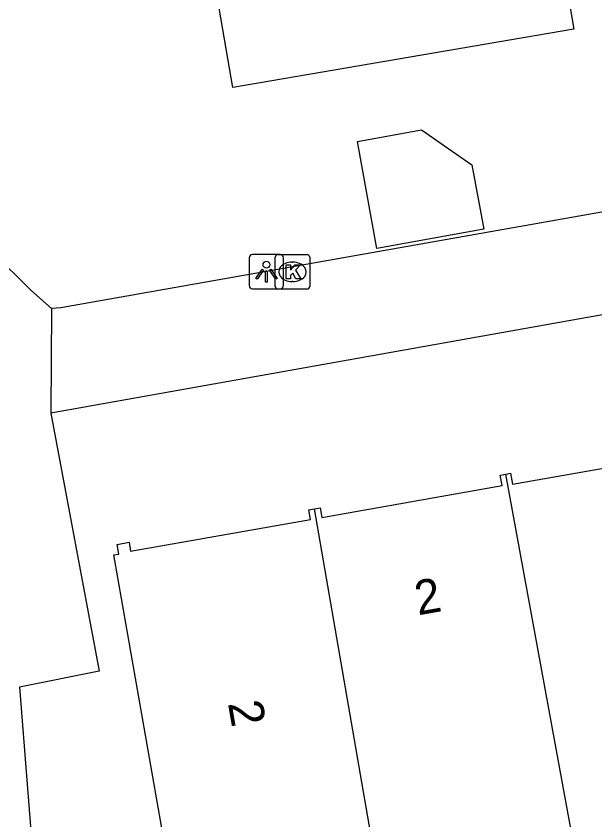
# Model space of a CAD drawing. Extents: x 157793 to 159380, y 380882 to 382313.
# Drawn here: x 158235.05 to 158251.87, y 381314.27 to 381337.61 of the extents above; entities that cross this region are included whole.
import ezdxf

# ---------------------------------------------------------------- set-up
doc = ezdxf.new("R2010")
doc.units = 0
for name, color, linetype in [('IMGEO_Kolk', 7, 'Continuous'), ('IMGEO_Lichtpunt', 7, 'Continuous'), ('IMGEO_Pand', 7, 'Continuous'), ('IMGEO_Pand_nummerreeks', 7, 'Continuous'), ('IMGEO_Voetpad_open', 7, 'Continuous')]:
    doc.layers.add(name, color=color, linetype=linetype)

msp = doc.modelspace()

# ---------------------------------------------------------------- linework, layer by layer
at = {"layer": 'IMGEO_Kolk'}
for p, q in [((158242.584, 381329.754), (158242.584, 381330.606)), ((158242.659, 381330.68), (158243.511, 381330.68)), ((158243.585, 381330.606), (158243.585, 381329.754)), ((158243.072, 381330.46), (158243.097, 381330.46)), ((158243.095, 381329.9), (158243.07, 381329.9)), ((158243.511, 381329.68), (158242.659, 381329.68))]:
    msp.add_line(p, q, dxfattribs=at)
for points in [[(158242.584, 381329.754), (158242.584, 381330.606)], [(158242.659, 381330.68), (158243.511, 381330.68)], [(158243.585, 381330.606), (158243.585, 381329.754)], [(158242.905, 381330.38), (158243.028, 381330.38), (158243.028, 381330.229), (158243.158, 381330.38), (158243.322, 381330.38), (158243.176, 381330.229), (158243.329, 381329.98), (158243.177, 381329.98), (158243.092, 381330.144), (158243.028, 381330.077), (158243.028, 381329.98), (158242.905, 381329.98), (158242.905, 381330.38)], [(158243.511, 381329.68), (158242.659, 381329.68)]]:
    msp.add_lwpolyline(points, dxfattribs=at)
for centre, start, end in [((158242.661, 381330.604), 91.552, 178.448), ((158242.661, 381330.604), 91.552, 178.448), ((158243.509, 381330.604), 1.552, 88.448), ((158243.509, 381330.604), 1.552, 88.448), ((158242.661, 381329.756), 181.552, 268.448), ((158242.661, 381329.756), 181.552, 268.448), ((158243.509, 381329.756), 271.552, 358.448), ((158243.509, 381329.756), 271.552, 358.448)]:
    msp.add_arc(centre, 0.0765, start, end, dxfattribs=at)
for centre, major_axis, ratio, start_param, end_param in [((158243.071, 381330.18), (-0.387, 0.002), 0.722429, 4.712389, 7.853982), ((158243.096, 381330.18), (-0.39, 0.002), 0.717154, 1.570796, 4.712389)]:
    msp.add_ellipse(centre, major_axis=major_axis, ratio=ratio, start_param=start_param, end_param=end_param, dxfattribs=at)
at = {"layer": 'IMGEO_Lichtpunt'}
for p, q in [((158241.829, 381330.591), (158241.829, 381329.784)), ((158241.829, 381330.591), (158241.829, 381329.784)), ((158242.731, 381330.686), (158241.923, 381330.686)), ((158242.731, 381330.686), (158241.923, 381330.686)), ((158242.825, 381329.784), (158242.825, 381330.591)), ((158242.825, 381329.784), (158242.825, 381330.591)), ((158241.923, 381329.69), (158242.731, 381329.69)), ((158241.923, 381329.69), (158242.731, 381329.69))]:
    msp.add_line(p, q, dxfattribs=at)
for points in [[(158242.203, 381330.255), (158242.242, 381330.227), (158242.054, 381329.965), (158242.016, 381329.992), (158242.203, 381330.255)], [(158242.305, 381330.207), (158242.352, 381330.207), (158242.352, 381329.885), (158242.305, 381329.885), (158242.305, 381330.207)], [(158242.415, 381330.227), (158242.453, 381330.254), (158242.64, 381329.992), (158242.601, 381329.964), (158242.415, 381330.227)]]:
    msp.add_lwpolyline(points, dxfattribs=at)
msp.add_circle((158242.328, 381330.389), 0.0994, dxfattribs=at)
for centre, start, end in [((158241.923, 381330.591), 90, 180), ((158241.923, 381330.591), 90, 180), ((158242.731, 381330.591), 0, 90), ((158242.731, 381330.591), 0, 90), ((158241.923, 381329.784), 180, 270), ((158241.923, 381329.784), 180, 270), ((158242.731, 381329.784), 270, 0), ((158242.731, 381329.784), 270, 360)]:
    msp.add_arc(centre, 0.0946, start, end, dxfattribs=at)
at = {"layer": 'IMGEO_Pand'}
for points in [[(158250.422, 381343.239), (158253.634, 381343.789), (158258.562, 381344.633), (158259.33, 381340.151), (158256.912, 381339.737), (158256.734, 381340.781), (158250.818, 381339.768), (158251.253, 381337.23), (158241.347, 381335.533), (158240.461, 381340.709), (158240.359, 381341.305)], [(158245.538, 381330.856), (158244.969, 381333.964), (158246.828, 381334.305), (158248.297, 381333.292), (158248.639, 381331.423), (158245.538, 381330.856)], [(158249.287, 381324.31), (158249.419, 381324.334), (158249.475, 381324.015), (158254.936, 381324.974), (158254.873, 381325.332), (158255.041, 381325.361)], [(158243.723, 381323.303), (158243.885, 381323.331), (158243.933, 381323.054), (158249.176, 381323.975), (158249.122, 381324.281), (158249.287, 381324.31)], [(158251.244, 381313.6), (158249.287, 381324.31)], [(158245.572, 381312.625), (158245.407, 381312.596), (158245.349, 381312.927), (158240.159, 381312.015), (158240.223, 381311.647), (158239.872, 381311.585), (158239.821, 381311.875), (158239.653, 381311.936), (158237.892, 381321.961), (158238.038, 381321.986), (158237.988, 381322.269), (158238.337, 381322.33), (158238.382, 381322.074), (158243.606, 381322.991), (158243.557, 381323.274), (158243.723, 381323.303)], [(158245.572, 381312.625), (158243.723, 381323.303)]]:
    msp.add_lwpolyline(points, dxfattribs=at)
at = {"layer": 'IMGEO_Voetpad_open'}
for points in [[(158236.084, 381329.113), (158235.481, 381329.651), (158234.365, 381330.75), (158231.253, 381370.242)], [(158264.302, 381337.072), (158261.06, 381336.461), (158260.06, 381336.322), (158257.567, 381335.911), (158255.357, 381332.495), (158236.352, 381329.132), (158236.084, 381329.113)], [(158291.752, 381335.12), (158282.992, 381333.574), (158282.852, 381334.393), (158273.626, 381332.738), (158272.887, 381331.748), (158260.032, 381329.406), (158258.767, 381330.125), (158236.064, 381326.083)], [(158236.084, 381329.113), (158236.064, 381326.083)], [(158236.064, 381326.083), (158237.464, 381318.585), (158235.155, 381318.126), (158236.725, 381298.291)]]:
    msp.add_lwpolyline(points, dxfattribs=at)

# ---------------------------------------------------------------- texts
at = {"layer": 'IMGEO_Pand_nummerreeks'}
for rotation, p in [(10.1097, (158246.73, 381320.206)), (279.963, (158241.207, 381317.658))]:
    msp.add_text('2', height=1, rotation=rotation, dxfattribs=at).set_placement(p)

doc.saveas('drawing.dxf')
